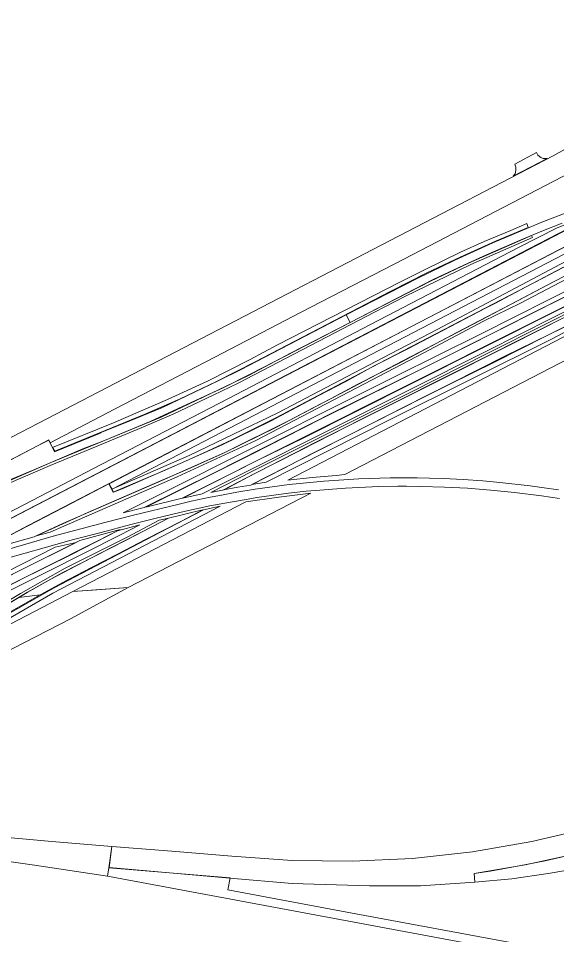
# Model space of a CAD drawing. Extents: x 2356576 to 2377878, y 6966390 to 6990634.
# Drawn here: x 2362602 to 2363496, y 6977475 to 6978997 of the extents above; entities that cross this region are included whole.
import ezdxf

# ---------------------------------------------------------------- set-up
doc = ezdxf.new("R2010")
doc.units = 0
doc.header["$LTSCALE"] = 7.1
for name, color, linetype, lineweight in [('10', 7, 'Continuous', 13), ('11', 7, 'Continuous', 13), ('13', 7, 'Continuous', 13), ('14', 7, 'Continuous', 13), ('9', 7, 'Continuous', 13)]:
    doc.layers.add(name, color=color, linetype=linetype, lineweight=lineweight)

msp = doc.modelspace()

# ---------------------------------------------------------------- linework, layer by layer
at = {"layer": '10'}
for points in [[(2364244.661, 6978912.351), (2364244.18, 6978902.652), (2364194.188, 6978861.178), (2364127.543, 6978812.345), (2364077.103, 6978778.723), (2364004.256, 6978736.507), (2363940.412, 6978702.449), (2363835.596, 6978648.232), (2363688.741, 6978568.718), (2363579.858, 6978511.763), (2363523.884, 6978484.156), (2363488.261, 6978465.286), (2363219.529, 6978331.108), (2363013.6, 6978226.77), (2362990.023, 6978223.12), (2363100.588, 6978279.722), (2363409.65, 6978436.036), (2363554.655, 6978507.304), (2363713.072, 6978590.971), (2363842.869, 6978661.322), (2363987.918, 6978735.804), (2364074.73, 6978787.756), (2364152.297, 6978839.282)], [(2363891.715, 6978794.521), (2363894.815, 6978787.364), (2363850.631, 6978763.727), (2363643.977, 6978655.394), (2363471.917, 6978565.307), (2363200.682, 6978424.091), (2363029.625, 6978333.99), (2362956.912, 6978297.388), (2362916.485, 6978278.737), (2362880.017, 6978261.952), (2362774.556, 6978216.012), (2362760.462, 6978210.44), (2362757.557, 6978215.439), (2362885.992, 6978271.126), (2363032.895, 6978341.944), (2363124.846, 6978390.185), (2363207.044, 6978433.667), (2363297.328, 6978480.462), (2363399.643, 6978534.695), (2363530.458, 6978603.851), (2363642.86, 6978662.89), (2363719.174, 6978703.474)], [(2362752.804, 6978224.38), (2363675.953, 6978704.925), (2363768.163, 6978754.987), (2363817.415, 6978773.948), (2363751.402, 6978733.99), (2363674.069, 6978691.866), (2362758.063, 6978215.529)], [(2363591.436, 6978686.894), (2362391.142, 6978063.692), (2362529.637, 6978107.839), (2362619.983, 6978155.55), (2363672.749, 6978702.695), (2363762.561, 6978752.348)], [(2362332.142, 6978043.953), (2362449.745, 6978105.508), (2362626.202, 6978197.278), (2362727.081, 6978249.587), (2362950.227, 6978365.665), (2363200.639, 6978495.992), (2363432.547, 6978616.739), (2363496.766, 6978649.513), (2363580.069, 6978682.324), (2363450.957, 6978614.927), (2363167.78, 6978467.715), (2362886.386, 6978321.154), (2362390.463, 6978063.713)], [(2362658.925, 6978284.564), (2362760.351, 6978325.508), (2362849.788, 6978364.248), (2362916.057, 6978394.817), (2362986.973, 6978430.86), (2363032.621, 6978455.216), (2363236.61, 6978559.868), (2363276.234, 6978579.813), (2363336.168, 6978608.798), (2363375.607, 6978626.848), (2363419.767, 6978645.022), (2363446.38, 6978656.827), (2363448.682, 6978650.271), (2363394.491, 6978627.344), (2363335.675, 6978600.751), (2363280.15, 6978574.717), (2363219.565, 6978543.588), (2362995.469, 6978427.004), (2362931.291, 6978393.957), (2362869.711, 6978364.693), (2362811.329, 6978339.529), (2362662.924, 6978278.278)], [(2363615.12, 6978571.674), (2363495.502, 6978511.487), (2363254.561, 6978390.208), (2363074.858, 6978300.257), (2363001.06, 6978264.079), (2362875.425, 6978200.496), (2362907.586, 6978207.769), (2362981.386, 6978244.646), (2363121.431, 6978315.198), (2363379.119, 6978444.46), (2363543.54, 6978527.505), (2363618.09, 6978564.977)], [(2363620.194, 6978561.747), (2363621.917, 6978558.124), (2363572.206, 6978532.867), (2363447.246, 6978469.991), (2363368.17, 6978430.022), (2363170.573, 6978331.06), (2363071.313, 6978280.249), (2362991.712, 6978239.564), (2362943.89, 6978214.522), (2362921.551, 6978210.101), (2362990.752, 6978245.14), (2363142.485, 6978321.353), (2363255.839, 6978377.859), (2363379.542, 6978440.037), (2363478.626, 6978489.968), (2363583.577, 6978542.901)], [(2362523.315, 6977966.48), (2362540.767, 6977983.066), (2362661.653, 6978051.684), (2362837.406, 6978143.481), (2362909.696, 6978180.849), (2362937.422, 6978187.127), (2362826.456, 6978129.569), (2362659.466, 6978042.557), (2362556.688, 6977983.518)], [(2362835.932, 6978163.782), (2362851.597, 6978167.155), (2362781.404, 6978130.773), (2362675.255, 6978076.155), (2362617.445, 6978044.106), (2362526.711, 6977990.146), (2362502.741, 6977975.724), (2362497.297, 6977976.868), (2362537.056, 6978001.06), (2362606.029, 6978041.948), (2362680.172, 6978084.391), (2362782.708, 6978135.856)], [(2361711.975, 6977628.949), (2361806.481, 6977673.468), (2361974.973, 6977752.535), (2362163.361, 6977841.469), (2362304.673, 6977907.681), (2362485.099, 6977995.292), (2362649.982, 6978078), (2362771.777, 6978139.609), (2362803.928, 6978156.099), (2362767.135, 6978146.235), (2362691.525, 6978107.64), (2362468.356, 6977996.934), (2362298.205, 6977913.252), (2362087.988, 6977814.118), (2361910.559, 6977731.437), (2361708.582, 6977636.464)], [(2361736.465, 6977674.101), (2361882.971, 6977743.198), (2362073.489, 6977833.483), (2362161.289, 6977874.494), (2362264.527, 6977923.781), (2362299.807, 6977940.129), (2362372.115, 6977974.044), (2362500.354, 6978035.784), (2362663.688, 6978118.767), (2362698.017, 6978127.035), (2362605.903, 6978080.856), (2362408.22, 6977983.729), (2362211.377, 6977890.765), (2362080.898, 6977828.537), (2361877.863, 6977732.891), (2361736.407, 6977665.557)], [(2362117.555, 6977640.747), (2362158.915, 6977644.272), (2362258.72, 6977650.339), (2362358.705, 6977651.173), (2362401.934, 6977649.881), (2362458.597, 6977646.774), (2362553.239, 6977639.467), (2362657.921, 6977630.35), (2362757.576, 6977622.06), (2362752.746, 6977586.338), (2362750.094, 6977572.589), (2362629.052, 6977590.929), (2362554.72, 6977601.403), (2362448.98, 6977610.83), (2362353.709, 6977615.02), (2362293.34, 6977615.766), (2362254.25, 6977613.973), (2362185.152, 6977609.783), (2362142.414, 6977606.564), (2362121.387, 6977604.467), (2362121.085, 6977605.464)]]:
    msp.add_lwpolyline(points, close=True, dxfattribs=at)
for points in [[(2362552.024, 6978214.239), (2362655.351, 6978259.068), (2362780.277, 6978310.64), (2362839.35, 6978334.8), (2362885.649, 6978356.928), (2362984.06, 6978404.295), (2363055.359, 6978441.602), (2363286.206, 6978560.767), (2363349.721, 6978590.608), (2363454.082, 6978636.728), (2363455.916, 6978633.29), (2363353.315, 6978588.481), (2363313.274, 6978569.322), (2363245.065, 6978535.872), (2363193.683, 6978509.191), (2362966.952, 6978391.533), (2362925.824, 6978371.428), (2362891.76, 6978355.459), (2362860.145, 6978340.417), (2362806.325, 6978317.22), (2362730.626, 6978285.656), (2362655.142, 6978254.947), (2362564.68, 6978215.877)], [(2363579.941, 6978600.125), (2363435.71, 6978524.268), (2363374.514, 6978494.421), (2363275.582, 6978442.086), (2363164.223, 6978383.874), (2362995.606, 6978295.804), (2362866.008, 6978235.678), (2362818.968, 6978215.462), (2362677.73, 6978153.704), (2362654.968, 6978144.05), (2362631.756, 6978137.869), (2362676.37, 6978158.088), (2362732.304, 6978182.815), (2362844.242, 6978231.646), (2362945.284, 6978276.265), (2363051.628, 6978329.201), (2363157.231, 6978384.855), (2363227.948, 6978421.79), (2363293.588, 6978456.341), (2363381.616, 6978502.023), (2363478.877, 6978553.446), (2363550.227, 6978590.682)], [(2363546.144, 6978553.58), (2363408.518, 6978483.947), (2363266.26, 6978412.689), (2363128.406, 6978344.196), (2362928.694, 6978243.301), (2362811.018, 6978184.728), (2362776.339, 6978176.249), (2362839.253, 6978207.537), (2362990.271, 6978283.606), (2363155.616, 6978366.336), (2363227.865, 6978402.414), (2363370.317, 6978473.653), (2363539.129, 6978558.461)], [(2363517.445, 6977607.12), (2363443.349, 6977591.238), (2363358.944, 6977577.097), (2363360.201, 6977562.288), (2363269.587, 6977556.712), (2363185.179, 6977556.712), (2363056.715, 6977560.454), (2362953.59, 6977569.421), (2362752.942, 6977586.948), (2362757.576, 6977622.06), (2362857.232, 6977613.77), (2362956.888, 6977605.48), (2363056.634, 6977598.489), (2363156.611, 6977597.232), (2363256.478, 6977602.081), (2363355.862, 6977613.017), (2363454.394, 6977630.001), (2363551.705, 6977652.968)]]:
    msp.add_lwpolyline(points, dxfattribs=at)
at = {"layer": '11'}
msp.add_lwpolyline([(2363517.445, 6977607.12), (2363476.637, 6977597.959), (2363433.578, 6977589.399), (2363385.326, 6977581.031), (2363358.944, 6977577.097), (2363360.201, 6977562.288), (2363421.354, 6977568.157), (2363481.83, 6977577.169), (2363543.593, 6977587.468)], dxfattribs=at)
at = {"layer": '13'}
for points in [[(2363498.561, 6978214.36), (2363474.942, 6978217.775), (2363451.901, 6978220.944), (2363401.614, 6978226.463), (2363373.061, 6978229.151), (2363340.593, 6978231.246), (2363308.227, 6978232.903), (2363284.576, 6978233.524), (2363264.299, 6978234.07), (2363237.144, 6978234.121), (2363219.265, 6978234.035), (2363167.228, 6978232.447), (2363109.162, 6978228.632), (2363051.738, 6978222.997), (2362995.129, 6978215.104), (2362964.674, 6978210.147), (2362936.864, 6978204.954), (2362920.919, 6978201.828), (2362888.877, 6978195.184), (2362867.127, 6978189.997), (2362793.245, 6978171.962), (2362745.676, 6978159.808), (2362660.163, 6978137.299), (2362521.264, 6978096.65)], [(2362582.346, 6978100.338), (2362645.444, 6978118.014), (2362694.067, 6978131.612), (2362739.65, 6978143.615), (2362788.913, 6978156.85), (2362831.252, 6978167.406), (2362879.632, 6978178.813), (2362920.06, 6978187.435), (2362954.399, 6978193.99), (2362983.556, 6978198.991), (2362997.883, 6978201.363), (2363050.891, 6978208.601), (2363080.03, 6978211.89), (2363095.345, 6978213.377), (2363145.452, 6978217.209), (2363200.428, 6978219.583), (2363232.127, 6978220.104), (2363246.751, 6978220.076), (2363270.161, 6978219.959), (2363309.582, 6978218.8), (2363347.545, 6978216.915), (2363386.555, 6978213.936), (2363425.98, 6978210.011), (2363470.7, 6978204.411), (2363500.755, 6978199.708)], [(2363471.366, 6977437.747), (2362750.094, 6977572.589), (2362752.746, 6977586.338), (2362953.628, 6977569.627), (2362949.929, 6977549.759), (2363147.473, 6977512.981), (2363440.27, 6977458.469)]]:
    msp.add_lwpolyline(points, dxfattribs=at)
at = {"layer": '14'}
for points in [[(2363600.674, 6978708.927), (2363471.242, 6978658.646), (2363389.69, 6978624.433), (2363326.645, 6978595.946), (2363264.167, 6978565.453), (2363146.454, 6978504.89), (2363152.818, 6978492.208), (2363230.047, 6978532.352), (2363290.793, 6978563.705), (2363349.139, 6978590.599), (2363379.466, 6978604.819), (2363437.812, 6978630.167), (2363471.105, 6978644.078), (2363504.728, 6978657.37)], [(2363506.141, 6978583.316), (2363445.109, 6978551.265), (2363392.99, 6978523.597), (2363377.692, 6978516.201), (2363248.687, 6978448.617), (2363192.976, 6978420.264), (2363145.756, 6978394.4), (2363101.001, 6978370.856), (2363020.589, 6978328.546), (2362940.541, 6978288.965), (2362845.939, 6978246.996), (2362759.919, 6978210.266), (2362752.541, 6978224.463), (2362691.028, 6978191.938), (2362529.497, 6978108.539), (2362628.543, 6978136.329), (2362717.497, 6978176.705), (2362773.531, 6978200.932), (2362840.845, 6978230.277), (2362883.78, 6978248.702), (2362942.724, 6978274.976), (2363031.869, 6978318.993), (2363091.541, 6978350.383), (2363121.377, 6978365.738), (2363165.768, 6978389.623), (2363237.723, 6978426.594), (2363328.805, 6978474.951), (2363433.064, 6978529.279), (2363479.897, 6978554.413), (2363549.016, 6978590.47)], [(2363509.279, 6978501.073), (2363421.831, 6978456.955), (2363296.194, 6978393.634), (2363181.073, 6978336.021), (2363094.885, 6978292.853), (2363060.684, 6978274.976), (2362979.948, 6978233.439), (2362942.757, 6978213.985), (2362966.865, 6978218.718), (2362988.208, 6978222.005), (2363042.122, 6978249.66), (2363089.737, 6978274.358), (2363155.276, 6978307.331), (2363212.59, 6978336.627), (2363278.268, 6978369.612), (2363392.404, 6978426.36), (2363477.761, 6978469.727), (2363575.662, 6978518.4)], [(2362559.949, 6978219.016), (2362628.216, 6978247.243), (2362709.502, 6978282.226), (2362742.391, 6978295.091), (2362751.832, 6978298.893), (2362821.324, 6978327.913), (2362911.746, 6978369.696), (2362942.32, 6978383.849), (2362986.818, 6978406.165), (2363027.125, 6978427.054), (2363063.454, 6978445.705), (2363152.818, 6978492.208), (2363146.454, 6978504.89), (2362997.453, 6978427.251), (2362971.968, 6978414.123), (2362935.332, 6978395.658), (2362841.644, 6978351.151), (2362776.628, 6978324.268), (2362742.179, 6978310.848), (2362737.003, 6978308.013), (2362662.138, 6978277.243), (2362652.848, 6978297.032), (2362633.852, 6978287.124), (2362421.419, 6978176.314)]]:
    msp.add_lwpolyline(points, dxfattribs=at)
for points in [[(2363631.084, 6978595.936), (2363636.874, 6978582.937), (2363627.593, 6978578.515), (2362874.26, 6978200.389), (2362813.888, 6978185.354), (2362988.554, 6978272.954), (2363105.156, 6978331.949), (2363231.224, 6978394.772), (2363354, 6978456.32), (2363449.592, 6978505.065), (2363519.626, 6978539.675), (2363578.132, 6978569.171)], [(2362638.461, 6978039.828), (2362675.194, 6978059.703), (2362723.514, 6978085.449), (2362767.807, 6978108.106), (2362813.565, 6978131.792), (2362873.232, 6978162.344), (2362908.292, 6978180.797), (2362889.727, 6978176.654), (2362871.934, 6978172.234), (2362851.545, 6978167.364), (2362825.963, 6978154.016), (2362737.288, 6978108.289), (2362698.241, 6978087.996), (2362656.404, 6978065.628), (2362616.973, 6978043.802), (2362602.932, 6978035.685)], [(2362482.125, 6978018.666), (2362704.108, 6978130.197), (2362771.039, 6978148.244), (2362659.709, 6978092.141), (2362549.746, 6978036.986), (2362525.253, 6978025.476)], [(2362214.705, 6977796.406), (2362471.439, 6977930.136), (2362468.896, 6977929.918), (2362467.6, 6977931.538), (2362467.6, 6977932.753), (2362468.945, 6977934.464), (2362520.138, 6977966.916), (2362543.988, 6977985.954), (2362638.461, 6978039.828), (2362602.932, 6978035.685), (2362433.592, 6977934.169), (2362341.217, 6977875.472), (2362298.775, 6977848.547), (2362261.217, 6977824.24), (2362249.344, 6977817.356), (2362227.174, 6977803.242)]]:
    msp.add_lwpolyline(points, close=True, dxfattribs=at)
at = {"layer": '9'}
for points in [[(2363897.429, 6979075.04), (2363696.532, 6978906.928), (2363628.806, 6978855.78), (2363609.558, 6978840.499), (2363592.347, 6978828.898), (2363582.666, 6978822.846), (2363565.634, 6978812.086), (2363536.053, 6978794.432), (2363489.772, 6978769.099), (2363489.772, 6978769.098), (2362407.024, 6978206.5)], [(2362421.609, 6978176.413), (2362634.042, 6978287.223), (2362653.038, 6978297.131), (2362655.178, 6978292.572), (2362762.022, 6978348.244), (2362928.485, 6978434.649), (2363071.721, 6978509.437), (2363242.28, 6978597.675), (2363477.322, 6978719.936), (2363547.73, 6978756.429), (2363538.897, 6978766.456), (2363576.977, 6978788.802), (2363621.639, 6978817.546), (2363654.48, 6978841.362), (2363681.997, 6978861.71), (2363722.787, 6978895.154), (2363772.705, 6978937.037), (2363912.067, 6979053.329)]]:
    msp.add_lwpolyline(points, dxfattribs=at)
for points in [[(2363423.809, 6978735.114), (2363426.682, 6978739.368), (2363427.765, 6978745.118), (2363428.189, 6978750.267), (2363426.105, 6978755.049), (2363462.127, 6978774.449), (2363464.489, 6978770.062), (2363469.359, 6978766.041), (2363473.465, 6978764.808), (2363480.255, 6978764.528)], [(2363625.619, 6978530.374), (2363620.695, 6978527.162), (2363049.661, 6978230.516), (2363090.099, 6978234.677), (2363129.793, 6978238.302), (2363144.298, 6978239.767), (2363548.144, 6978448.903), (2363627.698, 6978489.88)], [(2362980.038, 6978194.347), (2362692.88, 6978045.172), (2362732.667, 6978048.363), (2362784.562, 6978051.853), (2363087.522, 6978208.684), (2363034.829, 6978201.951)], [(2362692.88, 6978045.172), (2362214.705, 6977796.406), (2362259.083, 6977807.556), (2362297.542, 6977816.943), (2362333.043, 6977825.449), (2362361.444, 6977831.899), (2362688.664, 6978000.063), (2362784.562, 6978051.853)]]:
    msp.add_lwpolyline(points, close=True, dxfattribs=at)

doc.saveas('drawing.dxf')
